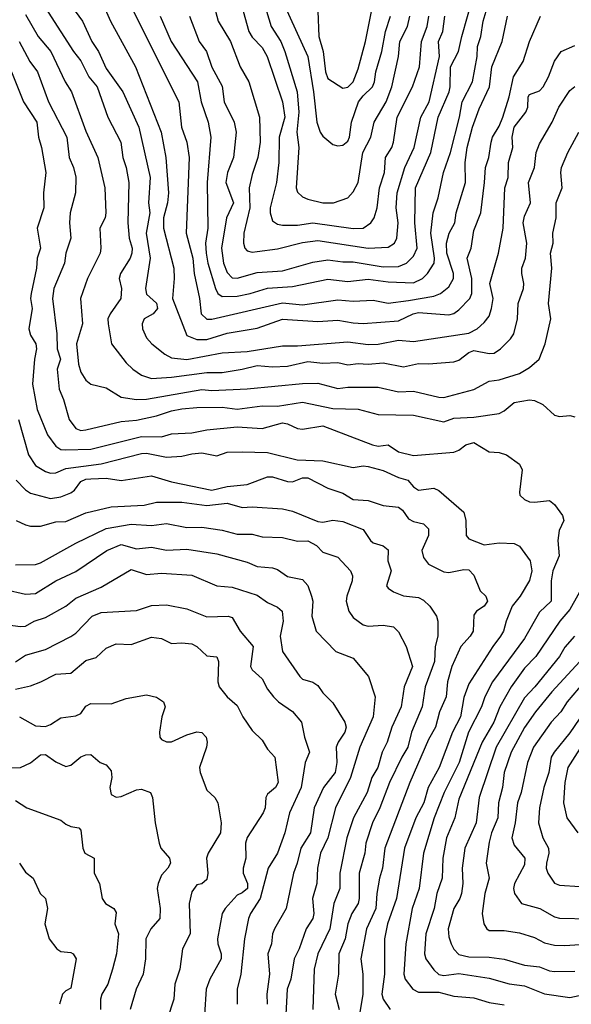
# Model space of a CAD drawing. Header units: metres. Extents: x -46681 to -43747, y -240911 to -237677.
# Tile 902 of 1056: x -43963 to -43908, y -239063 to -238965. Entities that reach past the tile are written whole.
import ezdxf

# ---------------------------------------------------------------- set-up
doc = ezdxf.new("R2010")
doc.units = ezdxf.units.M
doc.layers.add('CONTOUR_INDEX', color=1, linetype='Continuous')
doc.layers.add('CONTOUR_INTER', color=3, linetype='Continuous')

msp = doc.modelspace()

# ---------------------------------------------------------------- linework, layer by layer
at = {"layer": 'CONTOUR_INDEX'}
for points, elevation in [([(-43936.868, -238963.52), (-43934.595, -238968.518), (-43934.015, -238972.02), (-43933.683, -238975.02), (-43933.36, -238976.02), (-43933.095, -238976.427), (-43932.095, -238977.25), (-43931.595, -238977.365), (-43931.095, -238977.291), (-43930.595, -238976.902), (-43930.438, -238976.52), (-43930.232, -238975.02), (-43929.542, -238973.02), (-43929.095, -238972.399), (-43928.154, -238971.52), (-43927.951, -238971.02), (-43927.836, -238970.02), (-43927.231, -238968.02), (-43926.884, -238966.02), (-43926.379, -238964.52)], 100), ([(-43962.595, -238964.33), (-43961.327, -238966.52), (-43960.087, -238968.02), (-43958.652, -238971.02), (-43958.033, -238972.02), (-43956.595, -238975.931), (-43955.411, -238978.52), (-43954.711, -238981.52), (-43954.631, -238984.02), (-43954.702, -238984.52), (-43955.216, -238985.52), (-43955.114, -238987.52), (-43955.199, -238988.02), (-43956.444, -238990.52), (-43957.129, -238992.52), (-43956.934, -238995.02), (-43957.519, -238997.02), (-43957.335, -238999.02), (-43957.095, -238999.818), (-43956.595, -239000.628), (-43956.095, -239001.003), (-43954.595, -239001.374), (-43953.095, -239002.309), (-43951.595, -239002.521), (-43950.595, -239002.482), (-43945.095, -239001.539), (-43944.095, -239001.628), (-43940.595, -239001.466), (-43935.095, -239000.945), (-43933.595, -239000.906), (-43931.595, -239001.427), (-43930.595, -239001.313), (-43927.595, -239001.305), (-43925.595, -239001.755), (-43924.095, -239001.702), (-43921.595, -239002.309), (-43921.095, -239002.322), (-43918.095, -239001.546), (-43916.595, -239000.703), (-43915.595, -239000.576), (-43913.595, -238999.946), (-43912.595, -238999.362), (-43911.639, -238998.52), (-43911.025, -238997.02), (-43910.464, -238994.52), (-43910.704, -238993.02), (-43910.355, -238989.52), (-43910.515, -238988.02), (-43910.241, -238987.02), (-43910.281, -238986.02), (-43909.928, -238984.52), (-43909.932, -238983.02), (-43909.359, -238981.52), (-43909.492, -238980.02), (-43909.408, -238979.52), (-43908.792, -238978.02), (-43907.708, -238976.02)], 110), ([(-43949.234, -238964.52), (-43948.149, -238967.02), (-43945.538, -238971.02), (-43945.168, -238973.02), (-43944.484, -238975.02), (-43944.199, -238976.52), (-43944.582, -238981.02), (-43944.509, -238985.52), (-43944.717, -238987.02), (-43944.674, -238988.02), (-43944.502, -238989.02), (-43943.757, -238991.52), (-43943.516, -238992.02), (-43943.095, -238992.324), (-43941.595, -238992.278), (-43940.289, -238992.02), (-43938.595, -238991.492), (-43936.095, -238991.323), (-43932.595, -238990.592), (-43930.595, -238990.836), (-43928.595, -238990.59), (-43926.595, -238990.873), (-43924.095, -238990.965), (-43923.213, -238990.52), (-43922.708, -238990.02), (-43922.04, -238989.02), (-43922.014, -238988.52), (-43922.37, -238986.02), (-43922.134, -238984.02), (-43921.645, -238982.52), (-43921.124, -238980.02), (-43920.423, -238978.02), (-43919.536, -238974.52), (-43919.277, -238973.02), (-43918.249, -238971.02), (-43917.79, -238968.52), (-43917.755, -238967.52), (-43917.403, -238966.52), (-43917.18, -238965.02), (-43916.885, -238964.02)], 105), ([(-43963.521, -239014.52), (-43962.595, -239014.946), (-43962.095, -239015.087), (-43961.095, -239015.087), (-43959.595, -239014.651), (-43958.595, -239014.637), (-43956.595, -239013.785), (-43954.095, -239013.183), (-43950.806, -239013.02), (-43949.595, -239012.721), (-43947.095, -239012.71), (-43944.595, -239013.044), (-43942.595, -239012.819), (-43941.095, -239013.248), (-43940.095, -239013.165), (-43937.095, -239013.389), (-43936.095, -239013.61), (-43933.595, -239014.645), (-43933.095, -239014.7), (-43932.095, -239014.505), (-43931.095, -239014.626), (-43929.095, -239015.44), (-43928.375, -239016.52), (-43928.095, -239016.755), (-43927.095, -239017.047), (-43926.595, -239017.45), (-43926.631, -239018.52), (-43926.319, -239019.52), (-43926.77, -239021.02), (-43926.595, -239021.241), (-43926.095, -239021.597), (-43925.095, -239022.011), (-43923.595, -239022.183), (-43923.095, -239022.417), (-43922.485, -239023.02), (-43921.826, -239024.02), (-43921.687, -239024.52), (-43921.673, -239026.02), (-43921.941, -239027.02), (-43921.997, -239028.52), (-43922.955, -239031.02), (-43923.222, -239033.02), (-43924.301, -239035.52), (-43924.645, -239037.02), (-43925.263, -239038.02), (-43926.486, -239040.52), (-43927.442, -239043.02), (-43928.158, -239044.52), (-43928.833, -239046.52), (-43928.929, -239047.52), (-43929.482, -239049.52), (-43929.479, -239052.02), (-43929.595, -239052.512), (-43930.223, -239053.52), (-43930.597, -239054.52), (-43930.891, -239056.02), (-43931.515, -239057.52), (-43931.534, -239059.52), (-43931.865, -239061.52), (-43931.468, -239063.02)], 115), ([(-43908.134, -239026.02), (-43909.095, -239027.108), (-43909.621, -239028.02), (-43912.05, -239031.02), (-43913.095, -239032.127), (-43915.881, -239037.02), (-43917.576, -239042.02), (-43917.867, -239044.52), (-43919.014, -239047.02), (-43919.255, -239049.02), (-43919.217, -239050.52), (-43919.335, -239051.52), (-43919.494, -239052.02), (-43920.103, -239053.02), (-43920.644, -239055.02), (-43920.595, -239055.83), (-43920.374, -239056.52), (-43920.095, -239057.063), (-43919.595, -239057.575), (-43918.595, -239057.812), (-43916.595, -239057.847), (-43915.095, -239058.032), (-43913.095, -239058.652), (-43911.595, -239058.794), (-43910.595, -239059.213), (-43910.095, -239059.271), (-43908.095, -239059.221)], 110), ([(-43963.595, -239031.277), (-43962.095, -239030.936), (-43961.062, -239030.52), (-43959.595, -239029.767), (-43958.095, -239029.679), (-43956.595, -239028.423), (-43955.595, -239028.129), (-43954.595, -239027.203), (-43953.595, -239026.758), (-43952.095, -239026.846), (-43950.095, -239026.104), (-43949.095, -239026.233), (-43948.095, -239026.732), (-43947.095, -239026.668), (-43946.095, -239026.78), (-43945.577, -239027.02), (-43944.595, -239027.95), (-43943.595, -239028.066), (-43943.44, -239028.52), (-43943.509, -239030.52), (-43943.365, -239031.02), (-43942.594, -239032.02), (-43941.595, -239032.881), (-43941.022, -239034.02), (-43940.095, -239035.35), (-43939.095, -239036.317), (-43938.595, -239037.205), (-43937.842, -239038.02), (-43937.52, -239040.52), (-43937.787, -239041.02), (-43938.595, -239041.686), (-43938.732, -239042.02), (-43938.799, -239043.02), (-43939.02, -239043.52), (-43940.595, -239045.984), (-43940.762, -239046.52), (-43940.715, -239048.02), (-43940.982, -239049.02), (-43940.985, -239049.52), (-43940.577, -239050.52), (-43940.579, -239051.02), (-43941.095, -239051.467), (-43941.595, -239051.701), (-43942.791, -239053.02), (-43943.092, -239053.52), (-43943.532, -239056.02), (-43943.512, -239056.52), (-43943.187, -239057.52), (-43943.186, -239058.02), (-43944.31, -239060.02), (-43944.674, -239061.02), (-43944.839, -239063.52)], 120)]:
    msp.add_lwpolyline(points, dxfattribs=dict(at, elevation=elevation))
at = {"layer": 'CONTOUR_INTER'}
for points, elevation in [([(-43961.595, -238962.123), (-43957.829, -238968.02), (-43957.095, -238968.946), (-43956.304, -238970.52), (-43955.488, -238971.52), (-43954.416, -238974.52), (-43953.129, -238977.02), (-43952.921, -238978.52), (-43952.59, -238979.52), (-43952.326, -238981.02), (-43952.442, -238985.02), (-43952.316, -238986.52), (-43952.004, -238987.52), (-43952.026, -238988.02), (-43952.213, -238988.52), (-43953.171, -238990.02), (-43953.291, -238990.52), (-43953.074, -238991.52), (-43953.12, -238992.52), (-43954.183, -238994.02), (-43954.411, -238994.52), (-43954.403, -238995.02), (-43954.057, -238997.02), (-43952.595, -238998.887), (-43951.953, -238999.52), (-43951.095, -239000.124), (-43950.095, -239000.432), (-43948.095, -239000.3), (-43944.595, -238999.848), (-43943.095, -238999.843), (-43941.095, -238999.536), (-43939.595, -238999.161), (-43938.095, -238999.306), (-43936.595, -238999.235), (-43934.595, -238998.776), (-43933.095, -238998.941), (-43931.595, -238998.859), (-43930.595, -238999.082), (-43929.595, -238998.947), (-43928.595, -238999.025), (-43927.095, -238998.891), (-43925.095, -238999.288), (-43923.595, -238998.972), (-43922.595, -238999.004), (-43920.095, -238998.792), (-43919.595, -238998.614), (-43918.595, -238997.854), (-43918.095, -238997.67), (-43916.595, -238997.962), (-43916.095, -238997.921), (-43915.467, -238997.52), (-43914.481, -238996.52), (-43914.158, -238996.02), (-43913.762, -238994.52), (-43913.716, -238993.02), (-43913.18, -238991.52), (-43913.134, -238991.02), (-43913.353, -238990.02), (-43913.336, -238989.52), (-43912.992, -238988.52), (-43912.856, -238987.02), (-43913.224, -238985.02), (-43913.095, -238984.354), (-43912.494, -238983.02), (-43912.674, -238981.02), (-43912.094, -238979.52), (-43911.925, -238978.02), (-43911.595, -238977.168), (-43910.351, -238975.02), (-43909.686, -238973.52), (-43908.595, -238971.896), (-43908.095, -238971.497)], 109), ([(-43946.319, -238964.52), (-43945.371, -238967.02), (-43944.63, -238968.02), (-43944.095, -238969.559), (-43943.095, -238971.466), (-43942.869, -238973.02), (-43941.899, -238975.02), (-43941.688, -238976.02), (-43941.965, -238978.52), (-43942.566, -238980.02), (-43942.723, -238981.02), (-43941.967, -238983.02), (-43942.649, -238984.52), (-43943.135, -238987.52), (-43942.95, -238989.02), (-43942.595, -238989.924), (-43942.095, -238990.452), (-43941.595, -238990.492), (-43939.595, -238989.933), (-43937.095, -238989.774), (-43934.095, -238988.924), (-43932.595, -238988.692), (-43931.095, -238988.89), (-43930.095, -238988.887), (-43927.095, -238989.381), (-43925.595, -238989.324), (-43924.779, -238989.02), (-43924.095, -238988.314), (-43923.742, -238987.52), (-43923.972, -238985.02), (-43923.904, -238981.52), (-43922.383, -238978.02), (-43921.636, -238974.52), (-43920.567, -238972.02), (-43920.45, -238971.52), (-43920.431, -238969.52), (-43919.625, -238968.02), (-43919.31, -238966.52), (-43918.167, -238962.52)], 104), ([(-43933.597, -238964.02), (-43933.475, -238966.52), (-43933.062, -238968.02), (-43932.836, -238970.02), (-43932.595, -238970.676), (-43931.095, -238971.649), (-43930.595, -238971.559), (-43930.074, -238971.02), (-43929.595, -238969.743), (-43928.854, -238967.02), (-43927.976, -238962.52)], 99), ([(-43954.808, -238963.52), (-43954.159, -238965.02), (-43951.693, -238969.52), (-43949.139, -238976.02), (-43948.677, -238978.52), (-43948.419, -238982.02), (-43948.489, -238983.02), (-43948.893, -238984.52), (-43948.893, -238985.52), (-43947.881, -238989.52), (-43947.834, -238990.52), (-43948.003, -238992.52), (-43946.595, -238996.167), (-43945.595, -238996.584), (-43944.595, -238996.583), (-43942.595, -238995.958), (-43939.595, -238995.462), (-43937.095, -238994.575), (-43933.595, -238994.789), (-43931.595, -238994.646), (-43930.095, -238994.933), (-43929.095, -238994.986), (-43925.595, -238994.725), (-43924.118, -238994.02), (-43923.595, -238993.905), (-43920.595, -238994.139), (-43920.095, -238994.013), (-43919.595, -238993.625), (-43918.503, -238992.52), (-43918.318, -238992.02), (-43918.325, -238990.52), (-43918.778, -238988.52), (-43918.375, -238987.52), (-43918.095, -238985.762), (-43917.422, -238984.02), (-43917.037, -238981.02), (-43916.967, -238979.52), (-43916.627, -238978.52), (-43916.383, -238977.02), (-43916.25, -238976.52), (-43915.595, -238975.411), (-43915.241, -238974.52), (-43914.595, -238972.496), (-43914.168, -238970.52), (-43913.2, -238969.02), (-43912.582, -238967.02), (-43911.501, -238964.52)], 107), ([(-43952.144, -238963.52), (-43947.38, -238973.02), (-43947.098, -238975.52), (-43946.576, -238977.02), (-43946.36, -238978.52), (-43946.654, -238986.02), (-43946.002, -238988.52), (-43945.866, -238990.02), (-43945.341, -238992.52), (-43945.162, -238994.02), (-43944.595, -238994.553), (-43944.095, -238994.572), (-43937.095, -238992.957), (-43935.095, -238993.145), (-43931.595, -238992.651), (-43930.095, -238992.768), (-43928.095, -238992.676), (-43926.595, -238992.968), (-43924.595, -238992.717), (-43922.095, -238992.285), (-43921.411, -238992.02), (-43920.595, -238991.364), (-43920.122, -238990.52), (-43920.14, -238990.02), (-43920.774, -238988.02), (-43920.826, -238987.02), (-43920.573, -238986.02), (-43919.999, -238985.02), (-43919.876, -238984.02), (-43918.931, -238981.02), (-43918.955, -238979.02), (-43918.78, -238977.52), (-43918.251, -238975.52), (-43917.595, -238973.688), (-43916.551, -238971.52), (-43916.329, -238969.52), (-43915.3, -238967.02), (-43914.777, -238964.52)], 106), ([(-43957.656, -238964.02), (-43956.937, -238965.02), (-43956.005, -238967.02), (-43955.333, -238968.02), (-43954.595, -238969.689), (-43952.935, -238972.02), (-43951.333, -238975.52), (-43950.226, -238980.52), (-43950.389, -238983.02), (-43950.265, -238984.02), (-43950.605, -238986.02), (-43950.225, -238988.52), (-43950.68, -238991.52), (-43950.595, -238992.076), (-43949.595, -238992.983), (-43949.496, -238993.52), (-43949.914, -238994.02), (-43950.82, -238994.52), (-43951.019, -238995.02), (-43950.997, -238995.52), (-43950.595, -238996.42), (-43950.065, -238997.02), (-43948.779, -238998.02), (-43948.095, -238998.389), (-43946.595, -238998.549), (-43943.095, -238997.911), (-43940.595, -238997.753), (-43937.095, -238997.194), (-43935.595, -238997.212), (-43930.595, -238996.822), (-43928.595, -238997.066), (-43927.595, -238997.058), (-43925.595, -238996.651), (-43924.095, -238996.767), (-43918.595, -238995.96), (-43917.764, -238995.52), (-43917.095, -238994.897), (-43916.595, -238994.263), (-43916.344, -238993.52), (-43916.203, -238992.52), (-43916.51, -238991.02), (-43915.65, -238988.02), (-43915.205, -238985.52), (-43915.038, -238981.52), (-43914.71, -238980.52), (-43914.664, -238979.02), (-43914.249, -238977.52), (-43914.298, -238976.52), (-43914.096, -238975.52), (-43912.957, -238974.02), (-43912.754, -238973.52), (-43912.717, -238972.52), (-43912.595, -238972.269), (-43911.595, -238971.921), (-43911.245, -238971.52), (-43910.696, -238970.52), (-43910.095, -238968.967), (-43909.452, -238968.02), (-43908.095, -238967.41)], 108), ([(-43943.748, -238964.02), (-43943.474, -238965.02), (-43942.25, -238967.02), (-43941.305, -238969.52), (-43940.444, -238971.02), (-43939.39, -238974.52), (-43939.305, -238977.02), (-43939.527, -238978.52), (-43940.095, -238980.203), (-43940.387, -238981.52), (-43940.32, -238983.52), (-43940.92, -238986.02), (-43940.962, -238987.02), (-43940.832, -238987.52), (-43940.595, -238987.783), (-43940.095, -238987.907), (-43939.595, -238987.859), (-43937.595, -238987.583), (-43935.095, -238986.953), (-43933.595, -238986.745), (-43928.595, -238987.529), (-43926.595, -238987.424), (-43925.979, -238987.02), (-43925.737, -238986.52), (-43925.607, -238985.02), (-43925.808, -238983.52), (-43925.712, -238982.02), (-43924.948, -238979.52), (-43924.031, -238977.52), (-43923.37, -238974.52), (-43922.55, -238973.02), (-43921.526, -238968.52), (-43921.625, -238967.02), (-43921.187, -238966.02), (-43920.988, -238964.52)], 103), ([(-43941.01, -238964.02), (-43940.445, -238966.02), (-43940.095, -238966.577), (-43939.095, -238967.624), (-43938.627, -238968.52), (-43937.104, -238973.02), (-43936.864, -238974.52), (-43937.433, -238976.52), (-43937.472, -238979.02), (-43937.681, -238981.02), (-43938.31, -238983.52), (-43938.326, -238984.02), (-43938.095, -238984.8), (-43937.595, -238985.143), (-43937.095, -238985.224), (-43935.595, -238985.25), (-43934.095, -238985.01), (-43930.095, -238985.579), (-43929.095, -238985.522), (-43928.322, -238985.02), (-43928.006, -238984.52), (-43927.712, -238983.52), (-43927.464, -238981.52), (-43926.958, -238980.02), (-43926.885, -238978.52), (-43926.25, -238977.52), (-43926.095, -238977.022), (-43925.706, -238974.52), (-43924.194, -238971.52), (-43923.5, -238969.52), (-43923.303, -238967.02), (-43922.733, -238965.52), (-43922.569, -238964.52)], 102), ([(-43938.669, -238964.02), (-43938.217, -238965.52), (-43937.245, -238967.02), (-43936.859, -238968.02), (-43935.623, -238972.02), (-43935.467, -238974.02), (-43935.682, -238976.02), (-43935.471, -238977.52), (-43935.725, -238981.52), (-43935.595, -238981.963), (-43935.095, -238982.419), (-43934.595, -238982.647), (-43933.095, -238983.035), (-43932.041, -238983.02), (-43930.595, -238982.518), (-43930.095, -238981.934), (-43929.601, -238981.02), (-43929.136, -238978.02), (-43928.319, -238976.52), (-43927.995, -238975.02), (-43926.814, -238973.02), (-43926.233, -238971.52), (-43925.594, -238968.52), (-43925.453, -238967.02), (-43924.708, -238965.52), (-43924.452, -238964.52)], 101), ([(-43963.216, -238967.02), (-43962.16, -238969.02), (-43961.393, -238970.02), (-43960.305, -238973.02), (-43958.507, -238976.52), (-43958.272, -238978.52), (-43957.819, -238979.52), (-43957.595, -238980.478), (-43957.625, -238982.02), (-43958.144, -238984.02), (-43958.218, -238985.02), (-43958.098, -238986.52), (-43958.581, -238988.02), (-43958.723, -238989.02), (-43959.787, -238991.52), (-43959.911, -238992.52), (-43959.499, -238996.02), (-43959.463, -238997.52), (-43959.118, -238998.52), (-43959.44, -238999.52), (-43959.265, -239001.52), (-43958.81, -239002.52), (-43958.262, -239004.52), (-43957.595, -239005.406), (-43957.095, -239005.594), (-43956.595, -239005.549), (-43953.095, -239004.72), (-43951.595, -239004.574), (-43949.595, -239004.154), (-43948.095, -239003.644), (-43947.095, -239003.466), (-43945.595, -239003.318), (-43943.095, -239003.295), (-43941.595, -239003.476), (-43939.095, -239003.172), (-43937.595, -239003.197), (-43935.095, -239002.789), (-43932.095, -239003.407), (-43929.595, -239003.474), (-43927.595, -239004.011), (-43924.095, -239004.072), (-43921.095, -239004.751), (-43920.095, -239004.397), (-43918.095, -239004.281), (-43915.595, -239003.912), (-43915.095, -239003.666), (-43914.095, -239002.826), (-43912.595, -239002.578), (-43912.095, -239002.636), (-43911.265, -239003.02), (-43910.095, -239004.076), (-43909.595, -239004.23), (-43908.595, -239004.122), (-43908.095, -239004.259)], 111), ([(-43963.974, -238970.02), (-43962.775, -238973.02), (-43961.47, -238975.02), (-43961.289, -238976.52), (-43960.991, -238977.52), (-43960.558, -238980.02), (-43960.795, -238982.02), (-43960.763, -238983.52), (-43961.427, -238985.52), (-43961.114, -238987.52), (-43961.44, -238988.52), (-43961.509, -238989.52), (-43962.016, -238992.02), (-43962.08, -238992.52), (-43961.945, -238993.52), (-43962.248, -238995.52), (-43962.095, -238996.148), (-43961.571, -238997.02), (-43961.507, -238997.52), (-43961.715, -238998.52), (-43961.906, -239001.02), (-43961.421, -239003.52), (-43960.423, -239006.02), (-43959.595, -239007.152), (-43959.095, -239007.48), (-43958.649, -239007.52), (-43956.095, -239007.448), (-43951.095, -239006.201), (-43949.095, -239006.221), (-43948.095, -239005.92), (-43946.095, -239005.826), (-43944.595, -239005.528), (-43941.595, -239005.251), (-43939.095, -239005.407), (-43937.095, -239004.848), (-43936.595, -239004.942), (-43935.595, -239005.422), (-43935.095, -239005.485), (-43933.095, -239005.146), (-43928.175, -239007.02), (-43927.595, -239007.152), (-43926.595, -239007.013), (-43925.595, -239007.725), (-43924.095, -239008.074), (-43920.095, -239007.745), (-43919.595, -239007.558), (-43918.902, -239007.02), (-43918.095, -239006.794), (-43916.595, -239007.723), (-43915.595, -239007.782), (-43914.856, -239008.02), (-43913.595, -239008.956), (-43913.327, -239009.52), (-43913.595, -239011.732), (-43913.535, -239012.02), (-43913.095, -239012.441), (-43912.595, -239012.671), (-43912.095, -239012.708), (-43910.595, -239012.559), (-43910.095, -239012.942), (-43909.301, -239014.02), (-43909.197, -239014.52), (-43909.629, -239015.52), (-43909.784, -239016.52), (-43909.647, -239018.02), (-43910.269, -239019.52), (-43910.454, -239020.52), (-43910.447, -239022.52), (-43911.595, -239023.631), (-43913.095, -239026.228), (-43916.264, -239030.52), (-43917.015, -239032.02), (-43917.351, -239033.02), (-43918.627, -239035.52), (-43919.576, -239038.52), (-43921.045, -239041.52), (-43922.059, -239044.02), (-43923.107, -239047.52), (-43923.542, -239051.02), (-43924.232, -239053.02), (-43924.864, -239056.52), (-43925.053, -239059.52), (-43924.908, -239060.02), (-43924.153, -239061.02), (-43923.595, -239061.314), (-43921.595, -239061.326), (-43920.095, -239061.7), (-43918.095, -239061.878), (-43916.595, -239062.348), (-43915.095, -239062.569)], 112), ([(-43963.291, -239004.52), (-43962.294, -239008.02), (-43961.595, -239009.077), (-43960.595, -239009.678), (-43960.095, -239009.826), (-43959.595, -239009.801), (-43958.595, -239009.386), (-43955.095, -239008.919), (-43951.095, -239007.881), (-43950.595, -239007.864), (-43948.595, -239008.251), (-43947.095, -239008.154), (-43946.095, -239007.905), (-43945.095, -239007.83), (-43943.595, -239008.101), (-43942.595, -239007.751), (-43941.095, -239007.705), (-43938.595, -239007.775), (-43935.639, -239008.52), (-43933.095, -239008.607), (-43930.095, -239009.261), (-43929.095, -239009.123), (-43928.595, -239009.191), (-43927.095, -239009.558), (-43925.595, -239010.273), (-43924.644, -239010.52), (-43924.095, -239011.188), (-43923.595, -239011.522), (-43922.095, -239011.325), (-43921.595, -239011.552), (-43919.095, -239013.694), (-43918.918, -239014.52), (-43918.876, -239016.02), (-43918.595, -239016.338), (-43917.095, -239016.934), (-43915.595, -239016.733), (-43914.095, -239016.81), (-43913.595, -239017.089), (-43912.532, -239018.52), (-43912.349, -239019.52), (-43912.595, -239020.481), (-43913.497, -239022.02), (-43914.293, -239023.02), (-43914.912, -239024.52), (-43915.176, -239025.52), (-43915.466, -239026.02), (-43916.232, -239027.02), (-43918.595, -239030.733), (-43919.095, -239032.101), (-43919.441, -239034.02), (-43920.231, -239035.52), (-43921.543, -239039.02), (-43922.635, -239041.02), (-43923.083, -239042.52), (-43923.856, -239044.02), (-43924.99, -239047.02), (-43925.794, -239052.02), (-43926.679, -239054.52), (-43926.971, -239056.02), (-43926.989, -239059.52), (-43927.229, -239061.52), (-43927.094, -239062.02), (-43926.407, -239063.02)], 113), ([(-43963.515, -239010.52), (-43962.595, -239011.504), (-43962.095, -239011.828), (-43960.095, -239012.335), (-43959.095, -239012.185), (-43958.095, -239011.786), (-43957.731, -239011.52), (-43957.095, -239010.672), (-43956.595, -239010.439), (-43956.095, -239010.395), (-43954.595, -239010.328), (-43953.095, -239010.57), (-43950.095, -239010.103), (-43948.095, -239010.698), (-43944.095, -239011.519), (-43942.595, -239011.165), (-43940.595, -239010.956), (-43938.595, -239010.184), (-43938.095, -239010.214), (-43936.595, -239010.672), (-43936.095, -239010.685), (-43935.095, -239010.308), (-43934.595, -239010.312), (-43932.595, -239011.316), (-43931.095, -239011.819), (-43930.095, -239012.44), (-43928.595, -239012.557), (-43927.095, -239013.051), (-43925.595, -239013.193), (-43925.176, -239013.52), (-43924.595, -239014.379), (-43924.095, -239014.647), (-43923.095, -239014.861), (-43922.595, -239015.355), (-43922.598, -239016.02), (-43923.267, -239017.52), (-43923.095, -239018.216), (-43922.595, -239018.869), (-43921.095, -239019.611), (-43920.595, -239019.674), (-43919.095, -239019.385), (-43918.595, -239019.419), (-43918.095, -239019.946), (-43917.489, -239021.52), (-43916.917, -239022.02), (-43916.745, -239022.52), (-43917.087, -239023.02), (-43917.835, -239023.52), (-43918.095, -239023.93), (-43918.192, -239025.52), (-43918.481, -239026.02), (-43919.396, -239027.02), (-43920.285, -239029.02), (-43920.719, -239030.52), (-43920.842, -239032.02), (-43921.527, -239033.52), (-43921.927, -239035.02), (-43922.595, -239036.249), (-43924.46, -239040.52), (-43926.934, -239047.02), (-43927.163, -239049.02), (-43927.486, -239050.02), (-43927.746, -239051.52), (-43927.84, -239053.02), (-43928.747, -239055.02), (-43929.318, -239058.02), (-43929.117, -239059.52), (-43929.132, -239061.52), (-43929.442, -239063.52)], 114), ([(-43963.595, -239018.94), (-43961.595, -239018.893), (-43961.095, -239018.741), (-43957.595, -239016.791), (-43954.595, -239015.329), (-43952.095, -239014.888), (-43950.095, -239015.02), (-43948.595, -239014.841), (-43946.595, -239015.235), (-43945.095, -239015.2), (-43943.095, -239015.478), (-43941.595, -239015.897), (-43940.095, -239015.88), (-43939.095, -239016.148), (-43937.095, -239016.204), (-43935.595, -239016.574), (-43934.595, -239016.553), (-43933.705, -239017.02), (-43933.095, -239017.673), (-43931.595, -239018.161), (-43930.358, -239019.52), (-43930.14, -239020.02), (-43930.167, -239020.52), (-43930.721, -239022.02), (-43930.768, -239022.52), (-43930.514, -239023.52), (-43930.095, -239024.136), (-43929.095, -239024.888), (-43928.595, -239025), (-43927.095, -239024.898), (-43926.095, -239025.083), (-43925.595, -239025.575), (-43924.812, -239027.02), (-43924.2, -239029.02), (-43925.028, -239031.02), (-43925.314, -239033.02), (-43926.239, -239035.02), (-43926.699, -239036.52), (-43927.2, -239037.52), (-43927.63, -239039.02), (-43928.219, -239040.02), (-43928.693, -239041.52), (-43930.045, -239044.02), (-43930.723, -239046.02), (-43931.389, -239049.52), (-43931.419, -239051.02), (-43931.985, -239052.52), (-43932.404, -239055.02), (-43933.58, -239057.52), (-43933.966, -239059.02), (-43934.094, -239063.02)], 116), ([(-43964.595, -239021.373), (-43962.595, -239021.836), (-43961.595, -239021.763), (-43959.595, -239020.53), (-43957.595, -239019.598), (-43954.532, -239017.52), (-43953.095, -239016.924), (-43951.595, -239017.351), (-43950.095, -239017.175), (-43948.595, -239017.476), (-43946.595, -239017.38), (-43943.595, -239017.829), (-43940.595, -239018.67), (-43939.595, -239019.081), (-43938.095, -239019.215), (-43937.595, -239019.392), (-43936.595, -239020.076), (-43935.095, -239020.369), (-43934.595, -239020.989), (-43934.206, -239022.02), (-43934.085, -239022.52), (-43934.182, -239024.02), (-43933.75, -239025.52), (-43931.787, -239027.52), (-43930.095, -239028.172), (-43928.546, -239030.02), (-43927.907, -239032.02), (-43928.102, -239034.02), (-43929.405, -239037.02), (-43930.334, -239040.02), (-43931.832, -239043.02), (-43932.597, -239046.02), (-43933.316, -239047.52), (-43933.612, -239049.02), (-43933.69, -239050.52), (-43934.133, -239052.02), (-43933.976, -239053.52), (-43934.095, -239054.014), (-43934.745, -239055.02), (-43935.425, -239057.02), (-43935.933, -239058.02), (-43936.26, -239060.02), (-43936.627, -239061.02), (-43936.763, -239063.52)], 117), ([(-43964.595, -239024.841), (-43963.095, -239025.058), (-43962.595, -239025.009), (-43961.719, -239024.52), (-43960.595, -239024.168), (-43958.576, -239023.02), (-43957.595, -239022.247), (-43955.095, -239021.154), (-43952.095, -239019.399), (-43950.595, -239019.9), (-43949.095, -239019.75), (-43946.095, -239019.948), (-43943.595, -239021), (-43942.095, -239021.158), (-43939.595, -239021.943), (-43938.595, -239022.65), (-43937.595, -239023.111), (-43937.122, -239023.52), (-43937.028, -239024.52), (-43937.314, -239026.02), (-43937.095, -239027.529), (-43935.375, -239030.02), (-43935.095, -239030.279), (-43934.095, -239030.557), (-43933.595, -239030.893), (-43933.095, -239031.612), (-43932.095, -239032.61), (-43930.895, -239034.52), (-43930.763, -239035.02), (-43930.918, -239035.52), (-43931.583, -239036.52), (-43931.771, -239037.02), (-43931.699, -239038.52), (-43931.867, -239039.52), (-43933.024, -239041.02), (-43933.967, -239043.02), (-43934.313, -239045.52), (-43935.279, -239047.02), (-43935.637, -239048.52), (-43936.017, -239049.52), (-43936.726, -239053.02), (-43937.901, -239055.02), (-43938.088, -239055.52), (-43938.188, -239056.52), (-43938.557, -239057.52), (-43938.385, -239059.52), (-43938.632, -239061.52), (-43938.616, -239062.52)], 118), ([(-43906.997, -239020.52), (-43908.595, -239023.372), (-43909.574, -239024.52), (-43911.974, -239028.02), (-43913.095, -239029.167), (-43914.406, -239031.02), (-43915.527, -239033.02), (-43916.128, -239034.52), (-43917.286, -239036.52), (-43919.595, -239042.169), (-43920.004, -239044.02), (-43920.832, -239046.02), (-43921.176, -239048.02), (-43921.25, -239050.02), (-43921.776, -239051.52), (-43922.056, -239053.02), (-43922.86, -239055.52), (-43922.991, -239057.52), (-43922.864, -239058.02), (-43922.095, -239059.101), (-43921.595, -239059.561), (-43921.095, -239059.657), (-43919.595, -239059.454), (-43916.595, -239059.93), (-43914.595, -239060.483), (-43913.095, -239060.691), (-43911.095, -239061.489), (-43908.595, -239061.856), (-43904.595, -239060.984)], 111), ([(-43963.595, -239028.535), (-43962.595, -239027.883), (-43960.595, -239027.319), (-43958.095, -239026.051), (-43957.595, -239025.715), (-43955.984, -239024.02), (-43955.095, -239023.66), (-43951.595, -239023.47), (-43950.095, -239022.97), (-43948.595, -239022.901), (-43946.595, -239023.307), (-43944.595, -239024.096), (-43942.478, -239024.02), (-43942.095, -239024.151), (-43941.279, -239025.52), (-43939.989, -239027.02), (-43940.265, -239029.02), (-43940.095, -239029.352), (-43939.095, -239030.241), (-43938.595, -239031.269), (-43937.986, -239032.02), (-43937.474, -239032.52), (-43936.095, -239033.466), (-43935.198, -239034.52), (-43934.9, -239036.02), (-43934.4, -239037.52), (-43934.861, -239038.52), (-43935.232, -239041.02), (-43936.406, -239043.52), (-43936.866, -239045.52), (-43937.579, -239047.52), (-43938.522, -239049.02), (-43939.294, -239052.02), (-43940.276, -239053.52), (-43940.469, -239054.02), (-43940.863, -239056.02), (-43941.233, -239059.52), (-43941.588, -239061.02), (-43941.605, -239062.52)], 119), ([(-43907.595, -239028.506), (-43910.379, -239031.52), (-43912.001, -239033.52), (-43913.095, -239035.067), (-43914.396, -239037.52), (-43915.087, -239039.52), (-43915.269, -239041.02), (-43915.66, -239042.52), (-43915.736, -239044.02), (-43916.356, -239045.52), (-43916.595, -239046.444), (-43916.875, -239048.52), (-43916.575, -239050.02), (-43917.019, -239051.52), (-43917.288, -239053.52), (-43917.129, -239054.52), (-43916.834, -239055.02), (-43916.595, -239055.186), (-43915.095, -239055.19), (-43913.595, -239055.419), (-43912.095, -239055.89), (-43911.095, -239056.43), (-43910.095, -239056.663), (-43909.095, -239056.697), (-43906.095, -239056.474)], 109), ([(-43907.18, -239030.52), (-43908.836, -239032.52), (-43909.48, -239033.52), (-43910.436, -239034.52), (-43912.203, -239037.02), (-43912.785, -239038.52), (-43913.413, -239041.52), (-43913.792, -239042.52), (-43914.017, -239044.52), (-43914.352, -239046.02), (-43914.095, -239046.733), (-43913.049, -239048.02), (-43913.095, -239048.692), (-43914.077, -239050.52), (-43914.172, -239051.02), (-43914.091, -239051.52), (-43913.378, -239052.52), (-43911.576, -239053.02), (-43910.095, -239053.833), (-43909.595, -239053.969), (-43906.595, -239054.05)], 108), ([(-43963.171, -239034.02), (-43961.595, -239034.901), (-43960.595, -239034.958), (-43960.095, -239034.781), (-43959.095, -239034.108), (-43957.595, -239033.91), (-43957.095, -239033.664), (-43956.595, -239032.95), (-43956.095, -239032.684), (-43954.095, -239032.706), (-43952.595, -239032.174), (-43950.595, -239031.809), (-43949.595, -239032.056), (-43948.897, -239032.52), (-43948.748, -239033.02), (-43949.065, -239034.02), (-43949.309, -239035.52), (-43949.257, -239036.02), (-43949.095, -239036.256), (-43948.595, -239036.488), (-43948.095, -239036.49), (-43946.595, -239035.801), (-43945.595, -239035.499), (-43945.095, -239035.575), (-43944.68, -239036.02), (-43944.552, -239036.52), (-43944.633, -239037.02), (-43945.324, -239039.02), (-43945.258, -239039.52), (-43944.595, -239041.292), (-43943.817, -239042.02), (-43943.499, -239042.52), (-43943.173, -239044.52), (-43943.23, -239045.52), (-43944.456, -239047.52), (-43944.645, -239048.02), (-43944.493, -239049.52), (-43944.595, -239050.149), (-43945.095, -239050.579), (-43945.595, -239050.675), (-43946.095, -239051.375), (-43946.339, -239052.52), (-43946.241, -239055.52), (-43947, -239057.02), (-43947.289, -239059.02), (-43947.763, -239060.52), (-43947.882, -239062.02), (-43948.522, -239064.02)], 121), ([(-43905.821, -239031.52), (-43908.595, -239035.608), (-43910.152, -239037.52), (-43910.45, -239038.02), (-43910.672, -239039.52), (-43911.179, -239041.02), (-43911.598, -239043.02), (-43911.682, -239044.52), (-43911.253, -239046.02), (-43910.703, -239047.02), (-43910.655, -239047.52), (-43910.909, -239048.52), (-43910.92, -239049.02), (-43910.761, -239049.52), (-43910.095, -239050.512), (-43909.595, -239050.7), (-43907.595, -239050.821)], 107), ([(-43904.947, -239033.02), (-43908.789, -239039.02), (-43909.09, -239040.52), (-43909.222, -239042.52), (-43908.882, -239044.02), (-43907.786, -239045.52)], 106), ([(-43964.095, -239039.05), (-43963.095, -239039.028), (-43962.095, -239038.571), (-43961.095, -239037.788), (-43960.595, -239037.733), (-43959.595, -239038.474), (-43958.595, -239038.923), (-43958.095, -239038.784), (-43957.095, -239037.988), (-43956.595, -239037.776), (-43956.095, -239037.74), (-43955.195, -239038.52), (-43954.595, -239038.755), (-43954.095, -239039.359), (-43954.029, -239040.02), (-43954.218, -239041.02), (-43954.095, -239041.706), (-43953.595, -239041.961), (-43953.095, -239041.9), (-43951.595, -239041.248), (-43951.095, -239041.189), (-43950.205, -239041.52), (-43949.989, -239042.02), (-43949.73, -239044.52), (-43949.332, -239046.52), (-43949.153, -239047.02), (-43948.311, -239048.02), (-43948.206, -239048.52), (-43948.467, -239049.02), (-43949.095, -239049.72), (-43949.416, -239050.52), (-43949.533, -239051.02), (-43949.216, -239053.02), (-43949.276, -239054.02), (-43950.157, -239055.02), (-43950.658, -239056.02), (-43950.702, -239058.02), (-43950.93, -239059.52), (-43951.608, -239061.02), (-43952.216, -239063.02)], 122), ([(-43963.595, -239042.319), (-43962.462, -239043.02), (-43959.095, -239044.251), (-43958.595, -239044.641), (-43958.095, -239044.883), (-43957.301, -239045.02), (-43957.095, -239045.237), (-43956.917, -239047.02), (-43956.694, -239047.52), (-43955.787, -239048.02), (-43955.766, -239049.52), (-43955.237, -239050.52), (-43954.991, -239052.02), (-43954.668, -239052.52), (-43953.818, -239053.02), (-43953.595, -239053.413), (-43953.721, -239054.52), (-43953.362, -239055.52), (-43953.573, -239057.52), (-43953.971, -239059.02), (-43954.407, -239060.52), (-43955.005, -239061.52), (-43955.155, -239062.02), (-43955.14, -239063.02)], 123), ([(-43963.188, -239048.52), (-43962.595, -239049.421), (-43961.818, -239050.02), (-43961.142, -239051.52), (-43960.595, -239052.019), (-43960.407, -239053.02), (-43960.685, -239054.52), (-43960.244, -239056.02), (-43959.474, -239057.02), (-43959.095, -239057.282), (-43958.095, -239057.385), (-43957.849, -239057.52), (-43957.58, -239058.02), (-43958.095, -239060.921), (-43958.595, -239061.185), (-43958.907, -239061.52), (-43959.207, -239062.52)], 124)]:
    msp.add_lwpolyline(points, dxfattribs=dict(at, elevation=elevation))

doc.saveas('drawing.dxf')
